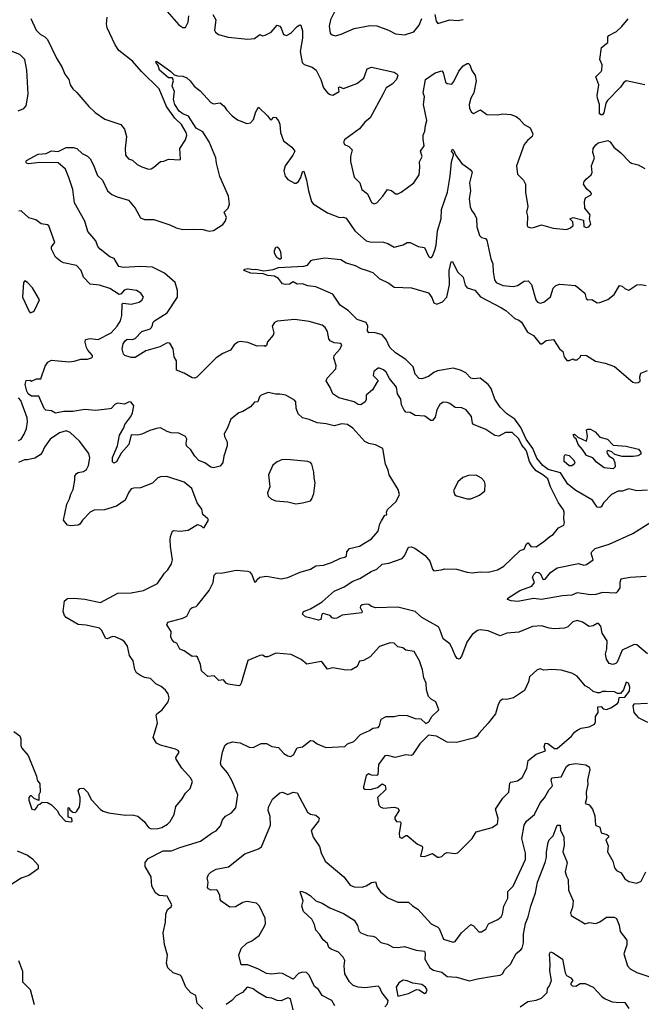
# Model space of a CAD drawing. Extents: x 1690054 to 1842981, y 782881 to 914114.
# Tile 364 of 656: x 1757845 to 1762528, y 854316 to 861735. Entities that reach past the tile are written whole.
import ezdxf

# ---------------------------------------------------------------- set-up
doc = ezdxf.new("R2010")
doc.units = 0

msp = doc.modelspace()

# ---------------------------------------------------------------- linework, layer by layer
at = {"layer": '0CON10XD'}
for points in [[(1758955, 861795.7), (1759045, 861696), (1759075, 861676.2), (1759095, 861677.5), (1759115, 861717.5), (1759119.2, 861765)], [(1759301.2, 861775), (1759322, 861735), (1759313.1, 861655), (1759320.4, 861640.4), (1759342.7, 861622.7), (1759415, 861603.3), (1759565, 861588.1), (1759615, 861593.5), (1759655, 861622.5), (1759675, 861613.8), (1759695, 861618), (1759739.5, 861640.5), (1759785, 861694), (1759805, 861685.7), (1759815, 861672.5), (1759832.8, 861622.8), (1759855, 861615.6), (1759886.7, 861633.3), (1759935, 861684.2), (1759955, 861696), (1759963.6, 861693.6), (1759975, 861650), (1759976.5, 861595), (1759958, 861495), (1759972.7, 861412.7), (1759988, 861398), (1760048.3, 861378.3), (1760079.2, 861355), (1760114.3, 861285), (1760135, 861222.5), (1760164.2, 861184.2), (1760185, 861170.8), (1760205, 861167.1), (1760252.5, 861195), (1760247.5, 861225), (1760255, 861230), (1760285, 861217.5), (1760386, 861255), (1760438, 861295), (1760463.8, 861365), (1760495, 861376.2), (1760665, 861338.8), (1760690, 861325), (1760693.3, 861315), (1760683.3, 861285), (1760650.3, 861249.7), (1760605, 861221.2), (1760583.1, 861176.9), (1760484.2, 860995), (1760445, 860962), (1760405, 860912), (1760295, 860831.2), (1760283.8, 860815), (1760291.2, 860795), (1760325, 860780), (1760349.2, 860755), (1760336.8, 860705), (1760336.1, 860666.1), (1760365, 860547.5), (1760408.8, 860505), (1760423.8, 860455), (1760465, 860422.5), (1760495, 860358.8), (1760515, 860347.5), (1760536.7, 860355), (1760582, 860405), (1760615, 860456.7), (1760645, 860448.8), (1760675, 860423.3), (1760695, 860423.8), (1760720, 860435), (1760815, 860506.7), (1760854.2, 860565), (1760860, 860625), (1760856.8, 860663.2), (1760876.9, 860705), (1760864.4, 860745), (1760891.4, 860785), (1760884.5, 860835), (1760885.5, 860865), (1760897.5, 860895), (1760901.5, 860938.5), (1760913.3, 860975), (1760886.5, 861095), (1760895.6, 861155), (1760885.8, 861185), (1760902.7, 861285), (1760974.4, 861335.6), (1761025, 861349.2), (1761035, 861337.5), (1761053.9, 861263.9), (1761065, 861253.8), (1761099.5, 861250.5), (1761115, 861270), (1761152.3, 861347.7), (1761185, 861387.5), (1761215, 861405.8), (1761225, 861406), (1761237.5, 861395), (1761252, 861352), (1761275.3, 861315.3), (1761283.8, 861275), (1761266.9, 861185), (1761243.6, 861145), (1761230.4, 861095), (1761232.9, 861065), (1761247.9, 861037.9), (1761265, 861028.8), (1761316.1, 861056.1), (1761365, 861020.8), (1761445, 861019.2), (1761485, 861026.2), (1761545, 861020), (1761586.3, 861006.3), (1761608.9, 860988.9), (1761645, 860946.2), (1761691.4, 860921.4), (1761710, 860875), (1761705.6, 860855), (1761670, 860825), (1761646, 860795), (1761588.8, 860635), (1761595, 860570), (1761641.2, 860525), (1761656, 860495), (1761656.1, 860436.1), (1761672.5, 860327.5), (1761663.3, 860285), (1761670, 860255), (1761667.5, 860185), (1761673.6, 860173.6), (1761695, 860167.5), (1761715, 860170), (1761775, 860188.8), (1761863.6, 860163.6), (1761965, 860153.8), (1761994.4, 860165.6), (1762013.8, 860185), (1762011.2, 860211.2), (1761990, 860235), (1762015, 860243.3), (1762093.3, 860223.3), (1762095.9, 860175.9), (1762115, 860169.2), (1762133.3, 860175), (1762148.8, 860195), (1762137.5, 860235), (1762142, 860265), (1762103.8, 860315), (1762100.8, 860365), (1762108.3, 860391.7), (1762150, 860415), (1762152.5, 860425), (1762146.4, 860436.4), (1762117, 860457), (1762093.8, 860495), (1762098, 860515), (1762114.4, 860535.6)], [(1760225.8, 861815), (1760185.7, 861735), (1760176.1, 861686.1), (1760184.3, 861634.3), (1760200.3, 861620.3), (1760225, 861613.8), (1760267.5, 861625), (1760365, 861668.5), (1760485, 861692.5), (1760535, 861690), (1760623.3, 861655), (1760675, 861629.2), (1760745, 861620), (1760815, 861644), (1760855.8, 861695), (1760874.3, 861745)], [(1760973.3, 861775), (1760983, 861723), (1760995, 861706.2), (1761085, 861733.8), (1761145, 861728.8), (1761185, 861736)], [(1757930, 861745), (1757969.4, 861655), (1757998.1, 861625), (1758035.4, 861605.4), (1758053.3, 861585), (1758121.2, 861445), (1758165.6, 861375), (1758184, 861324), (1758215.8, 861285), (1758225.7, 861245), (1758244.3, 861215), (1758276.7, 861186.7), (1758365, 861080), (1758413.8, 861035), (1758486.5, 860986.5), (1758606.1, 860946.1), (1758635, 860910), (1758650, 860855), (1758639.2, 860765), (1758642.5, 860715), (1758665, 860686.2), (1758695.7, 860675.7), (1758731.2, 860645), (1758765, 860626), (1758815, 860608.8), (1758835, 860612), (1758855.7, 860624.3), (1758905, 860666.7), (1758931.7, 860668.3), (1758967, 860683), (1759050.7, 860679.3), (1759056.2, 860685), (1759052.5, 860765), (1759095, 860830), (1759103.1, 860865), (1759099.5, 860885), (1759064.4, 860944.4), (1759013.5, 860993.5), (1758951.1, 861081.1), (1758895, 861213.3), (1758762.5, 861345), (1758695, 861423.8), (1758592.8, 861502.8), (1758563.3, 861545), (1758505.2, 861675), (1758500.2, 861705), (1758503.6, 861755)], [(1762555, 861243.1), (1762415, 861274.3), (1762395, 861260), (1762372.1, 861227.9), (1762273.2, 861126.8), (1762262, 861105), (1762245, 861032.5), (1762235, 861017.5), (1762225, 861017.5), (1762213.3, 861025), (1762213.8, 861095), (1762198, 861145), (1762196, 861165), (1762209.2, 861245), (1762186.7, 861305), (1762226.7, 861345), (1762230, 861355), (1762232.5, 861395), (1762214.5, 861435.5), (1762227.5, 861525), (1762275, 861563.3), (1762275.8, 861605), (1762282.5, 861615), (1762340, 861645), (1762382, 861685), (1762427.9, 861742.1)], [(1757832.7, 861047.3), (1757875, 861067.1), (1757892.9, 861085), (1757909.6, 861175), (1757900, 861355), (1757884.7, 861434.7), (1757845, 861472.1), (1757734.4, 861515)], [(1758844.3, 859434.3), (1758850, 859455), (1758860.8, 859465), (1758955, 859525.8), (1759032.9, 859645), (1759034.4, 859695), (1759017.1, 859755), (1758935, 859825.3), (1758845, 859870.5), (1758755, 859874.8), (1758627.1, 859867.1), (1758592, 859875), (1758556, 859935), (1758525, 859947.8), (1758450.3, 860005), (1758434.3, 860025), (1758418.6, 860068.6), (1758359.3, 860139.3), (1758335, 860216.5), (1758258.2, 860355), (1758245.7, 860455), (1758214, 860545), (1758190, 860610), (1758135, 860656.8), (1757995, 860659.6), (1757915, 860650), (1757896.2, 860655), (1757890, 860665), (1757895.9, 860674.1), (1757985, 860721.2), (1758045, 860727.5), (1758083.9, 860746.1), (1758135, 860741.2), (1758195, 860771.2), (1758247.7, 860772.3), (1758275, 860764.3), (1758316.2, 860726.2), (1758355, 860706.4), (1758375, 860685.8), (1758398.2, 860645), (1758431.7, 860561.7), (1758469.2, 860525), (1758506.1, 860446.1), (1758538.8, 860418.8), (1758579.7, 860399.7), (1758664.3, 860374.3), (1758714.2, 860315), (1758755, 860241.2), (1758785, 860230), (1758855, 860229.4), (1758975, 860190.4), (1759025, 860167.9), (1759075, 860154.5), (1759155, 860157.8), (1759225, 860154.2), (1759271.7, 860141.7), (1759305, 860146), (1759375, 860192), (1759392, 860215), (1759402, 860245), (1759386.7, 860285), (1759416.3, 860313.7), (1759425.9, 860344.1), (1759418.1, 860405), (1759353.9, 860553.9), (1759327, 860653), (1759321.8, 860695), (1759272.3, 860815), (1759225, 860891.3), (1759175, 860918.8), (1759117.1, 861007.1), (1759074.2, 861025), (1759047.5, 861045), (1759013.9, 861095), (1759004.7, 861135.3), (1759012.5, 861195), (1758992.5, 861235), (1758999.5, 861260.5), (1759002.5, 861275), (1758995, 861297.5), (1758965, 861295.8), (1758898.6, 861355), (1758888.9, 861388.9), (1758870, 861415), (1758875, 861422.5), (1758983.3, 861345), (1759009.3, 861319.3), (1759035, 861311.2), (1759075, 861309.2), (1759105, 861296.2), (1759130, 861275), (1759160, 861235), (1759205, 861200), (1759285, 861111.2), (1759305, 861100), (1759355, 861107.5), (1759385, 861083.3), (1759402, 861055), (1759445, 861011.4), (1759485, 860981.4), (1759555, 860953.1), (1759585, 860958.6), (1759606.4, 860983.6), (1759625, 861042), (1759645, 861076.7), (1759711.7, 861011.7), (1759735, 860980), (1759745, 860982.5), (1759755, 861000), (1759775, 860997.5), (1759795, 860972.5), (1759805, 860947.5), (1759808.8, 860885), (1759831.7, 860821.7), (1759896.2, 860775), (1759916.7, 860745), (1759904, 860715), (1759845.3, 860634.7), (1759835.5, 860595.5), (1759845.8, 860555), (1759865, 860532), (1759915, 860502.9), (1759927.3, 860502.7), (1759944.5, 860515.5), (1759962.2, 860545), (1759975, 860587.5), (1759985, 860592.5), (1760005, 860526.7), (1760019.6, 860445), (1760044.4, 860365), (1760056.4, 860346.4), (1760165, 860279.2), (1760254.4, 860244.4), (1760285, 860247.5), (1760305, 860239.2), (1760370.8, 860145), (1760455, 860067.8), (1760485, 860060), (1760585, 860058.1), (1760618, 860048), (1760665, 860020.6), (1760735, 860038.6), (1760765, 860056), (1760787, 860057), (1760845.9, 860025.9), (1760895, 860018.8), (1760925, 859952.9), (1760935, 859942.9), (1760946.7, 859943.3), (1760955, 859952), (1760971.7, 859998.3), (1760983.3, 860035), (1760991.9, 860145), (1761020.5, 860235), (1761022.8, 860305), (1761067.6, 860435), (1761088.1, 860555), (1761097.1, 860665), (1761112.5, 860715), (1761112.5, 860725), (1761097.5, 860745), (1761105, 860760), (1761115, 860750), (1761127.5, 860717.5), (1761173.8, 860655), (1761238, 860605), (1761254.2, 860585), (1761233.6, 860505), (1761240.4, 860445), (1761230.4, 860385), (1761240, 860325), (1761248.7, 860298.7), (1761274, 860265), (1761286.4, 860236.4), (1761289.6, 860175), (1761310, 860110), (1761325, 860093.3), (1761355, 860086.7), (1761365, 860072.5), (1761395, 859934), (1761409.2, 859895), (1761411.1, 859835), (1761421.1, 859775), (1761434.4, 859755), (1761485, 859730.9), (1761564.2, 859724.2), (1761595, 859732), (1761645, 859764.4), (1761675, 859767.1), (1761699.7, 859739.7), (1761734.4, 859624.4), (1761747, 859607), (1761765, 859600), (1761795, 859607.1), (1761843.6, 859646.4), (1761865, 859713.3), (1761885, 859733.1), (1761915, 859741.9), (1762031.1, 859731.1), (1762103.9, 859673.9), (1762113.8, 859635), (1762124.2, 859624.2), (1762156.4, 859626.4), (1762195, 859602.5), (1762215.7, 859604.3), (1762275, 859626.7), (1762324.5, 859665.5), (1762365, 859732.5), (1762385, 859727.5), (1762406.4, 859706.4), (1762435, 859697.5), (1762495, 859736.2), (1762525, 859740), (1762565, 859732.5)], [(1762114.4, 860535.6), (1762150, 860565), (1762157.5, 860582.5), (1762152.9, 860635), (1762176.2, 860695), (1762164, 860735), (1762166.7, 860765), (1762185, 860792.5), (1762203.9, 860806.1), (1762275, 860823.8), (1762293.9, 860813.9), (1762320, 860775), (1762372.7, 860732.7), (1762440, 860665), (1762455, 860654), (1762505, 860642), (1762554.1, 860614.1)], [(1759185, 857322.5), (1759272.5, 857435), (1759302.5, 857495), (1759311.3, 857548.7), (1759325, 857564), (1759375, 857566.7), (1759475, 857587.7), (1759565, 857580), (1759577.5, 857575), (1759593.3, 857555), (1759615, 857500), (1759625, 857500), (1759633.6, 857516.4), (1759655, 857533.8), (1759705, 857542.5), (1759815, 857520.8), (1759865, 857530.6), (1759957, 857573), (1760035, 857595.5), (1760075, 857618.9), (1760135, 857624.4), (1760194.5, 857645.5), (1760261.3, 857678.7), (1760295, 857685.6), (1760306.5, 857695), (1760309.2, 857725), (1760328.9, 857751.1), (1760405, 857768.6), (1760496.3, 857823.7), (1760545, 857880), (1760558.5, 857935), (1760571.5, 857958.5), (1760595, 858002.5), (1760610, 858005), (1760607.5, 858025), (1760616.2, 858045), (1760681.2, 858105), (1760706.1, 858156.1), (1760696.2, 858195), (1760628.8, 858305), (1760621.7, 858341.7), (1760602, 858385), (1760582, 858505), (1760525, 858531.1), (1760475, 858541.8), (1760445, 858557.3), (1760355, 858657.3), (1760315, 858684.5), (1760271.3, 858688.7), (1760215, 858674.2), (1760155, 858690.5), (1760085, 858698.5), (1760025, 858723.2), (1759975, 858735.3), (1759942.2, 858765), (1759928.3, 858808.3), (1759925.7, 858855.7), (1759915, 858868.8), (1759851.2, 858905), (1759805.7, 858914.3), (1759775, 858912.2), (1759715.8, 858925.8), (1759664.3, 858905.7), (1759652.5, 858892.5), (1759640, 858855), (1759615, 858853.3), (1759583, 858817), (1759525, 858783.3), (1759495, 858773.3), (1759436.7, 858725), (1759408.6, 858655), (1759384.2, 858615), (1759387.5, 858595), (1759407.5, 858555), (1759409.2, 858525), (1759382, 858445), (1759375, 858397.5), (1759355, 858370), (1759305, 858358.8), (1759285, 858362), (1759238.8, 858395), (1759195, 858414.5), (1759165.5, 858445), (1759133.7, 858493.7), (1759102, 858525), (1759098, 858545), (1759104.2, 858575), (1759094.3, 858594.3), (1759045, 858618.8), (1758985, 858622.5), (1758955, 858632), (1758905, 858658.8), (1758875, 858655.7), (1758825, 858638.9), (1758765, 858611.6), (1758735, 858605.4), (1758685, 858606.7), (1758666, 858535), (1758610.6, 858469.4), (1758575, 858403.3), (1758555, 858393.3), (1758543.6, 858403.6), (1758544.2, 858435.8), (1758582, 858525), (1758596, 858605), (1758630.7, 858659.3), (1758636, 858685), (1758683.3, 858745), (1758695, 858772.5), (1758703.8, 858825), (1758685, 858853.3), (1758670, 858855), (1758635, 858836.7), (1758585, 858845.8), (1758565, 858837.5), (1758535, 858806), (1758525, 858802.9), (1758415, 858790), (1758335, 858798.2), (1758245, 858782.1), (1758177.6, 858782.4), (1758115, 858770), (1758085, 858788.8), (1758041.7, 858791.7), (1758030, 858805), (1757988.3, 858898.3), (1757935, 858897.5), (1757910, 858915), (1757898.6, 858935), (1757886.7, 858985), (1757895, 859017.5), (1757925, 859020), (1757935, 859010), (1757970.7, 859029.3), (1758005, 859030), (1758036.7, 859125), (1758057.5, 859155), (1758085, 859168.8), (1758216.2, 859156.2), (1758255, 859161.3), (1758305, 859178), (1758355, 859176.9), (1758385, 859186), (1758394, 859195), (1758393.8, 859205), (1758357.5, 859245), (1758347.5, 859265), (1758337.5, 859305), (1758340, 859325), (1758375, 859332), (1758436.1, 859326.1), (1758534.4, 859375), (1758579.5, 859425), (1758603.6, 859465), (1758614.5, 859505), (1758617.5, 859595), (1758625, 859600), (1758685, 859592.5), (1758745, 859606), (1758765, 859621.2), (1758778.8, 859645), (1758758.8, 859675), (1758724.2, 859694.2), (1758654.4, 859705.6), (1758633.2, 859696.8), (1758609.5, 859670.5), (1758595, 859663.3), (1758525, 859710), (1758445.3, 859735.3), (1758375, 859742.2), (1758324.6, 859794.6), (1758308, 859845), (1758273.3, 859883.3), (1758175, 859902.7), (1758151.4, 859915), (1758114.6, 859944.6), (1758084.4, 860005), (1758085, 860023.3), (1758110, 860055), (1758065, 860181.4), (1758055, 860188.9), (1758006.8, 860196.8), (1757966.8, 860226.8), (1757915, 860240.8), (1757855, 860294.3), (1757838.7, 860291.3)], [(1759805, 859928.6), (1759782, 859942), (1759764.7, 859974.7), (1759764, 859996), (1759775, 860020), (1759785, 860022.5), (1759795, 860016), (1759808.9, 859988.9), (1759814.1, 859935.9), (1759805, 859928.6)], [(1762575, 858188.9), (1762495, 858185.6), (1762435, 858199.6), (1762385, 858182.7), (1762355, 858181.3), (1762302.4, 858157.6), (1762244.2, 858095), (1762225, 858064.4), (1762215, 858058.1), (1762195, 858061.5), (1762159.6, 858115), (1762035, 858186.5), (1761975, 858234.7), (1761919.4, 858319.4), (1761825.3, 858345.3), (1761785.8, 858375.8), (1761741.9, 858431.9), (1761709.7, 858505), (1761661.1, 858575), (1761620.9, 858660.9), (1761574.8, 858725), (1761515.2, 858765.2), (1761465, 858814.5), (1761425.7, 858875), (1761398.1, 858955), (1761375, 858987.1), (1761315, 859033.5), (1761265, 859030), (1761245, 859034.4), (1761205.7, 859075), (1761164.7, 859094.7), (1761110.8, 859109.2), (1760992.1, 859087.9), (1760965, 859077.7), (1760925, 859045.9), (1760875, 859027.8), (1760855, 859032.2), (1760825.5, 859065), (1760808.1, 859118.1), (1760753.7, 859173.7), (1760676.9, 859225), (1760634, 859265), (1760606.2, 859325), (1760575, 859360), (1760515, 859378.8), (1760475, 859376.7), (1760465, 859390), (1760468.8, 859425), (1760455, 859453.3), (1760386.7, 859475), (1760321.2, 859541.2), (1760258.8, 859585), (1760205, 859666.2), (1760075, 859722.9), (1760015, 859728.6), (1759975, 859744), (1759935, 859742), (1759905, 859760), (1759877.3, 859742.7), (1759845, 859740), (1759825.9, 859745.9), (1759795, 859784), (1759765, 859801.4), (1759715, 859807.5), (1759679.5, 859819.5), (1759587.5, 859825), (1759534.2, 859844.2), (1759540, 859855), (1759565, 859860.6), (1759603.2, 859853.2), (1759625, 859856.4), (1759685, 859843.8), (1759755, 859853.5), (1759795, 859867.1), (1759985, 859878), (1760012.5, 859885), (1760040.7, 859919.3), (1760053.6, 859926.4), (1760145, 859940), (1760265, 859928), (1760303.4, 859903.4), (1760373.2, 859883.2), (1760415, 859860), (1760455, 859846.9), (1760505, 859829.4), (1760552.5, 859785), (1760625, 859750), (1760665, 859718.6), (1760797.5, 859715), (1760925, 859677.9), (1760950.7, 859640.7), (1760965, 859600.5), (1760988.2, 859591.8), (1761029.8, 859610.2), (1761062.5, 859645), (1761083.1, 859736.9), (1761081.2, 859845), (1761095, 859910), (1761105, 859912.5), (1761144.5, 859834.5), (1761185, 859793.8), (1761201.9, 859735), (1761215, 859715.8), (1761275, 859695.8), (1761315.7, 859645.7), (1761475.8, 859565), (1761507.5, 859545), (1761575, 859483.8), (1761605, 859470), (1761626.2, 859455), (1761671.4, 859381.4), (1761715.7, 859355.7), (1761765, 859292), (1761778.3, 859291.7), (1761812.1, 859317.9), (1761866.7, 859325), (1761911.2, 859255), (1761935.8, 859235.8), (1761946.7, 859195), (1761966.4, 859166.4), (1761985, 859166.2), (1762015, 859180), (1762023, 859173), (1762045, 859172.5), (1762070, 859195), (1762073, 859207), (1762115, 859203.8), (1762182.7, 859162.7), (1762255, 859146.9), (1762325, 859122.5), (1762465, 859004), (1762485, 858998), (1762505, 859000), (1762518.3, 859011.7), (1762516.7, 859045), (1762525, 859072.5), (1762575, 859091.2)], [(1757925, 859526.7), (1757945, 859533.3), (1757957.1, 859545), (1757993.8, 859625), (1757941.2, 859715), (1757905, 859755.7), (1757882.9, 859767.1), (1757874.6, 859755.4), (1757865, 859644), (1757916.7, 859535), (1757925, 859526.7)], [(1762575, 856957.1), (1762495, 857023.5), (1762475, 857027.5), (1762385, 856984.3), (1762347.5, 856895), (1762335, 856882.7), (1762314.6, 856875.4), (1762285, 856883.8), (1762265, 856917.5), (1762258.1, 856955), (1762268.4, 856995), (1762272, 857055), (1762233.4, 857113.4), (1762224.2, 857165), (1762205, 857184), (1762195, 857186), (1762165, 857168.6), (1762135, 857161.4), (1762084.2, 857195), (1762045, 857207.5), (1762012.4, 857197.6), (1761975, 857158.8), (1761948.8, 857151.2), (1761875, 857144.5), (1761835, 857149.2), (1761775, 857168.5), (1761707.8, 857162.2), (1761605, 857120.4), (1761515, 857111.9), (1761465, 857091.1), (1761375, 857129.1), (1761315, 857137.1), (1761295, 857132.5), (1761255, 857102.5), (1761214.3, 857045), (1761172.7, 856937.3), (1761155, 856916.7), (1761141.7, 856921.7), (1761125, 856943.8), (1761101.4, 857005), (1761085, 857031.2), (1761035, 857070), (1761011.2, 857141.2), (1760999.7, 857159.7), (1760875, 857230.8), (1760825.3, 857275.3), (1760695, 857308.5), (1760525, 857302.2), (1760495, 857312.9), (1760475, 857329.2), (1760455, 857330.6), (1760425, 857325.6), (1760412, 857315), (1760410, 857305), (1760426.2, 857275), (1760423.3, 857265), (1760379.7, 857260.3), (1760275, 857248), (1760235, 857225.7), (1760215, 857222.9), (1760198.6, 857228.6), (1760185, 857246.2), (1760130.7, 857259.3), (1760122.5, 857255), (1760113.6, 857216.4), (1760095, 857211.2), (1759997.5, 857235), (1759976.7, 857255), (1759983.3, 857275), (1760035, 857296.2), (1760125, 857347.5), (1760215, 857430), (1760289.7, 857460.3), (1760355, 857503.5), (1760406.4, 857523.6), (1760493.1, 857576.9), (1760536, 857595), (1760575, 857632.9), (1760625, 857639.2), (1760726.2, 857675), (1760744.4, 857695.6), (1760775, 857760), (1760795, 857762.9), (1760822.6, 857752.6), (1760898.7, 857698.7), (1760934.6, 857654.6), (1760953.9, 857593.9), (1760965, 857582), (1761019.5, 857589.5), (1761047.7, 857597.7), (1761135.6, 857594.4), (1761215, 857571.4), (1761255, 857567.1), (1761315, 857574), (1761375, 857572.5), (1761445, 857589.2), (1761493, 857617), (1761614.4, 857735.6), (1761645, 857744.2), (1761664, 857785), (1761675, 857793.3), (1761695.5, 857765.5), (1761735, 857763.4), (1761795, 857802.1), (1761838.2, 857841.8), (1761865, 857855.7), (1761905, 857906.2), (1761943.6, 857926.4), (1761950, 857945), (1761944, 857974), (1761947.1, 858025), (1761941.3, 858041.3), (1761905.4, 858095.4), (1761845, 858214), (1761822.7, 858275), (1761785, 858306.4), (1761735, 858336.1), (1761707.5, 858367.5), (1761686.3, 858406.3), (1761666, 858476), (1761658, 858495), (1761628.5, 858528.5), (1761605, 858577.8), (1761556, 858625), (1761505.9, 858624.1), (1761455, 858596), (1761425, 858601.9), (1761356.7, 858646.7), (1761263.8, 858685), (1761256.2, 858695), (1761248, 858745), (1761208.8, 858795), (1761175, 858811.4), (1761125, 858812.5), (1761085, 858843.1), (1761065, 858851.1), (1761035, 858851.8), (1761011.4, 858835), (1760987.5, 858795), (1760975, 858740), (1760955, 858714.3), (1760943.3, 858715), (1760897.4, 858747.4), (1760823.6, 858753.6), (1760787.5, 858775), (1760755, 858776.7), (1760741.7, 858791.7), (1760722.7, 858832.7), (1760716.2, 858876.2), (1760691.4, 858915), (1760684.2, 858965), (1760631.7, 859031.7), (1760605, 859080), (1760585, 859096), (1760555, 859108), (1760545, 859108), (1760512.5, 859085), (1760508.8, 859055), (1760546.4, 859016.4), (1760535, 859000), (1760504, 858945), (1760456.2, 858905), (1760456.1, 858873.9), (1760446.7, 858855), (1760415, 858834), (1760394.4, 858834.4), (1760365, 858855.8), (1760250, 858885), (1760203.8, 858915), (1760184.2, 858964.2), (1760153.1, 859015), (1760161.9, 859035), (1760227.5, 859105), (1760228.1, 859128.1), (1760211.8, 859185), (1760213.5, 859205), (1760259.2, 859255), (1760272.5, 859285), (1760264.3, 859294.3), (1760215, 859300.3), (1760184.4, 859315), (1760175, 859330), (1760164.5, 859384.5), (1760145.5, 859415.5), (1760123.2, 859433.2), (1760025, 859460.9), (1759916.8, 859476.8), (1759785, 859464.6), (1759765, 859453.3), (1759747.9, 859425), (1759760.8, 859375), (1759755, 859356.7), (1759712.7, 859307.3), (1759705, 859280), (1759695, 859272.5), (1759686.7, 859276.7), (1759635, 859275.8), (1759565, 859303.8), (1759508.9, 859311.1), (1759488.8, 859305), (1759460, 859285), (1759433.3, 859245), (1759375, 859220), (1759325, 859187.5), (1759179.3, 859040.7), (1759163.6, 859033.6), (1759145, 859037.5), (1759085, 859072.5), (1759027.5, 859095), (1759025.7, 859165), (1759010, 859195), (1759001.4, 859255), (1758975, 859298.6), (1758955, 859300.6), (1758900.8, 859269.2), (1758795, 859239.1), (1758715, 859189.4), (1758685, 859189.2), (1758637.5, 859205), (1758625.9, 859215.9), (1758615.9, 859255.9), (1758625, 859293.3), (1758639.2, 859315), (1758655, 859327.1), (1758695, 859325.7), (1758715, 859332.5), (1758765, 859386.5), (1758827.5, 859405), (1758838.6, 859415), (1758844.3, 859434.3)], [(1757835, 858564.4), (1757855, 858573.3), (1757879.2, 858610.8), (1757895.9, 858654.1), (1757904.4, 858705), (1757901.9, 858735), (1757854, 858865), (1757835.4, 858885)], [(1757800.7, 856370.7), (1757845, 856337.5), (1757853.3, 856315), (1757853.6, 856266.4), (1757860, 856245), (1757909.7, 856189.7), (1757972, 856035), (1757976.2, 856005), (1757997.3, 855977.3), (1758000, 855915), (1757990, 855895), (1757988.3, 855851.7), (1757955, 855867.5), (1757935, 855886.7), (1757925, 855886.2), (1757913.8, 855875), (1757913.3, 855855), (1757937.5, 855785), (1757958.3, 855781.7), (1757972.5, 855795), (1757985, 855820), (1757997, 855823), (1758015, 855840), (1758055, 855837.5), (1758085, 855817.5), (1758126.4, 855776.4), (1758145, 855742.5), (1758190, 855695), (1758235, 855690), (1758240, 855695), (1758238.3, 855718.3), (1758210, 855725), (1758210, 855795), (1758218.3, 855798.3), (1758221.7, 855781.7), (1758245, 855762.5), (1758265, 855760), (1758275, 855770), (1758295.8, 855804.2), (1758301.2, 855845), (1758301.2, 855875), (1758286.7, 855925), (1758297.5, 855942.5), (1758325, 855943.3), (1758355, 855913.3), (1758385.9, 855855.9), (1758455, 855783.3), (1758475, 855770), (1758515, 855758.8), (1758605, 855746.7), (1758645, 855740), (1758695, 855743.3), (1758733.9, 855733.9), (1758783.2, 855693.2), (1758815, 855649.2), (1758835, 855638.1), (1758885, 855639.4), (1758915, 855648.6), (1758957.6, 855672.4), (1758977.6, 855692.4), (1759010, 855745), (1759021.2, 855805), (1759070, 855865), (1759095, 855907.5), (1759128.3, 855941.7), (1759146.2, 855993.8), (1759132.3, 856022.3), (1759066.7, 856095), (1759023, 856163), (1759022.5, 856175), (1759047.5, 856215), (1759039.3, 856229.3), (1759019.3, 856239.3), (1758905, 856267.5), (1758875, 856282.5), (1758850, 856325), (1758883.8, 856435), (1758873.8, 856495), (1758878.8, 856505), (1758919.2, 856535), (1758963.3, 856595), (1758971.2, 856625), (1758963.3, 856655), (1758943.9, 856683.9), (1758910.7, 856710.7), (1758871.7, 856731.7), (1758830.7, 856770.7), (1758785, 856778.6), (1758755, 856792.5), (1758724.5, 856814.5), (1758711.2, 856838.8), (1758700.8, 856905), (1758671.9, 856945), (1758657.8, 857015), (1758635, 857046), (1758615, 857062), (1758565, 857085.8), (1758545, 857086), (1758505, 857070), (1758495, 857073.3), (1758460.6, 857135), (1758445, 857149.5), (1758345, 857172.5), (1758285, 857178.8), (1758195, 857230), (1758181.9, 857245), (1758173.5, 857275), (1758183.6, 857356.4), (1758205, 857374.3), (1758255, 857376.9), (1758335, 857368.9), (1758455, 857344.3), (1758585, 857414.5), (1758685, 857415.4), (1758777.5, 857435), (1758883.6, 857486.4), (1758936.7, 857563.3), (1758961.5, 857588.5), (1758987.8, 857635), (1758996.5, 857665), (1758980, 857765), (1758978.2, 857815), (1758980.3, 857839.7), (1758995, 857880), (1759005, 857886), (1759055, 857880.8), (1759115, 857889.5), (1759185, 857932), (1759211.2, 857921.2), (1759225, 857907.5), (1759235, 857907.5), (1759266.7, 857965), (1759262.5, 857975), (1759225, 858007.5), (1759217.3, 858047.3), (1759183.1, 858095), (1759141.7, 858201.7), (1759085, 858250), (1758952.7, 858292.7), (1758905, 858290.8), (1758885, 858284), (1758845, 858242), (1758755, 858207.5), (1758705, 858206), (1758685, 858198.8), (1758666, 858175), (1758640, 858115), (1758575, 858068.5), (1758485, 858042.9), (1758405, 858038.6), (1758377.1, 858022.9), (1758318.9, 857965), (1758297, 857933), (1758285, 857926.4), (1758225, 857921.2), (1758205, 857926), (1758173.9, 857965), (1758199.1, 858085), (1758221.4, 858125), (1758230.3, 858159.7), (1758248.1, 858195), (1758261.4, 858265), (1758259.4, 858295), (1758271.8, 858315), (1758285, 858323.2), (1758325, 858329.5), (1758348.2, 858345), (1758363.8, 858375), (1758374.4, 858434.4), (1758365, 858466.2), (1758295, 858560), (1758225, 858623.8), (1758195, 858638), (1758145, 858623.1), (1758075, 858573.3), (1758032.5, 858515), (1758015, 858473.8), (1757998, 858455), (1757958.5, 858431.5), (1757905, 858418.9), (1757880.6, 858419.4), (1757835, 858397.5)], [(1762315, 858350.4), (1762248.8, 858358.8), (1762190.6, 858400.6), (1762163.2, 858433.2), (1762115, 858450), (1762086.1, 858496.1), (1762051.9, 858535), (1762036.4, 858576.4), (1762023.8, 858585), (1762015, 858610), (1762025, 858612.5), (1762049.3, 858589.3), (1762115, 858560), (1762122.5, 858595), (1762116.2, 858643.8), (1762125, 858650), (1762145, 858649.4), (1762179.5, 858629.5), (1762215, 858590), (1762273.8, 858573.8), (1762315, 858530), (1762415, 858520.8), (1762507.8, 858497.8), (1762525.5, 858475), (1762525, 858461.2), (1762501.7, 858448.3), (1762467.6, 858442.4), (1762385, 858444.6), (1762327.5, 858457.5), (1762305, 858478), (1762275, 858490), (1762268.3, 858481.7), (1762270, 858465), (1762285, 858446.7), (1762315, 858427.5), (1762329.5, 858399.5), (1762330, 858365), (1762315, 858350.4)], [(1762005, 858372), (1761985, 858372), (1761946.2, 858405), (1761946.7, 858443.3), (1761955, 858457.5), (1761985, 858450), (1762020, 858415), (1762026.2, 858395), (1762023.3, 858385), (1762005, 858372)], [(1759925, 858088), (1759975, 858094.4), (1760035, 858110), (1760046.1, 858123.9), (1760060, 858165), (1760071.2, 858245), (1760062.3, 858282.3), (1760060.8, 858325), (1760045, 858386.7), (1760035, 858398), (1760015.5, 858405.5), (1759885, 858417.8), (1759825, 858420), (1759785.4, 858404.6), (1759752, 858378), (1759720, 858305), (1759730, 858215), (1759710.7, 858169.3), (1759717.5, 858145), (1759741.7, 858121.7), (1759775, 858108.8), (1759865, 858102), (1759925, 858088)], [(1761245, 858123.8), (1761308.3, 858151.7), (1761350, 858185), (1761352.5, 858235), (1761346.7, 858255), (1761325, 858280), (1761285, 858303.3), (1761225, 858300), (1761183.8, 858286.2), (1761147, 858253), (1761113.9, 858186.1), (1761123.8, 858155), (1761136.1, 858146.1), (1761215, 858123.8), (1761245, 858123.8)], [(1762565, 857538.2), (1762445, 857530.7), (1762375, 857518.9), (1762366.6, 857495), (1762365.5, 857454.5), (1762347.2, 857422.8), (1762335, 857414.5), (1762235, 857418.7), (1762185, 857404.1), (1762145, 857400), (1762045, 857416.2), (1762005, 857398.9), (1761935.5, 857394.5), (1761775, 857365.5), (1761715, 857372.7), (1761597.8, 857352.2), (1761547.5, 857355), (1761520, 857365), (1761522.5, 857375), (1761612.5, 857435), (1761704.3, 857465.7), (1761723.8, 857495), (1761708.8, 857535), (1761718, 857555), (1761735, 857571.2), (1761755, 857570), (1761769.3, 857559.3), (1761785, 857520), (1761795, 857517.5), (1761805, 857520), (1761845, 857570), (1761895, 857605.7), (1762055, 857636.7), (1762095, 857625.7), (1762115, 857630.6), (1762164.2, 857665), (1762151.4, 857715), (1762154.5, 857725.5), (1762180.2, 857749.8), (1762285, 857782.9), (1762465, 857862.5), (1762607.4, 857952.6)], [(1759225, 854282.4), (1759182.7, 854325), (1759172, 854382), (1759135, 854403.3), (1759095.9, 854445.9), (1759064, 854525), (1759053.3, 854535), (1759002.2, 854552.2), (1758960.4, 854590.4), (1758950.9, 854625), (1758959.1, 854685), (1758935.5, 854765.5), (1758925.8, 854854.2), (1758943.9, 854933.9), (1758946, 854995), (1758959.5, 855030.5), (1758985, 855050), (1758991.2, 855065), (1758955, 855130), (1758895, 855135.6), (1758867.3, 855155), (1758839.5, 855205), (1758835.4, 855275.4), (1758791.2, 855355), (1758790, 855385), (1758812.5, 855415), (1758925, 855470.9), (1758988, 855472), (1759051.7, 855498.3), (1759208, 855545), (1759295, 855608.8), (1759325, 855623.3), (1759358.9, 855661.1), (1759373.5, 855705), (1759395, 855734.2), (1759440.5, 855759.5), (1759473.9, 855796.1), (1759489.4, 855895), (1759445, 855997.5), (1759410.1, 856060.1), (1759362.9, 856115), (1759357.4, 856132.6), (1759371.9, 856215), (1759391.2, 856265), (1759408.3, 856281.7), (1759447.3, 856292.7), (1759505, 856286.7), (1759575, 856254.3), (1759605, 856250), (1759665, 856280.6), (1759705, 856281.1), (1759745, 856258.9), (1759795, 856250), (1759834.7, 856204.7), (1759865, 856187.3), (1759885, 856183.8), (1759906.9, 856195), (1759935, 856247.1), (1759976, 856255), (1760035, 856302.5), (1760055, 856301.2), (1760085, 856278), (1760150.2, 856250.2), (1760295, 856258.8), (1760315, 856278), (1760363, 856297), (1760411.7, 856348.3), (1760480.8, 856379.2), (1760505, 856396.7), (1760545, 856402), (1760555.5, 856414.5), (1760569.2, 856465), (1760606.4, 856483.6), (1760665, 856485.6), (1760705.5, 856494.5), (1760765, 856490.9), (1760825, 856470), (1760867.7, 856467.7), (1760905, 856432.5), (1760926.4, 856443.6), (1760950, 856485), (1761003.3, 856535), (1760980, 856595), (1760943.9, 856613.9), (1760926.1, 856636.1), (1760908.8, 856685), (1760906.7, 856735), (1760888.8, 856775), (1760880, 856835), (1760856.7, 856905), (1760817.5, 856975), (1760755, 856983.3), (1760731.7, 857001.7), (1760695, 857010), (1760665, 857037.5), (1760635, 857040), (1760555, 857011.2), (1760485, 856933.8), (1760435, 856906.2), (1760405, 856902.5), (1760388, 856862), (1760343.7, 856836.3), (1760305.4, 856834.6), (1760205, 856850), (1760165, 856841.2), (1760125, 856893.3), (1760115, 856898), (1760008.6, 856878.6), (1759965, 856914.4), (1759890.5, 856950.5), (1759775, 856961.9), (1759715, 856932.9), (1759695, 856934.4), (1759675.3, 856945.3), (1759653.8, 856945), (1759565, 856906.2), (1759514.4, 856735.6), (1759505, 856720), (1759495, 856715.8), (1759415, 856727.1), (1759400.8, 856735), (1759381.2, 856761.2), (1759345, 856756.7), (1759310.6, 856790.6), (1759262, 856785), (1759215, 856828), (1759207, 856877), (1759185, 856931.2), (1759175, 856938), (1759145, 856936.2), (1759085, 856978.8), (1759051.7, 856991.7), (1759027.7, 857037.7), (1759010, 857045), (1758990, 857065), (1758982.5, 857085), (1758986.7, 857125), (1758952.5, 857175), (1758960, 857195), (1759075, 857224.3), (1759105, 857240), (1759131.2, 857295), (1759145, 857306.2), (1759175, 857312.5), (1759185, 857322.5)], [(1761005, 855423.3), (1761025, 855430), (1761047.7, 855452.3), (1761065, 855460), (1761125, 855450.8), (1761145, 855456), (1761253.8, 855565), (1761285, 855615.8), (1761405, 855647.1), (1761444.3, 855675), (1761450.8, 855715), (1761430, 855785), (1761485, 855870), (1761529.4, 855915), (1761537.1, 855982.9), (1761545, 855990), (1761595, 856000.8), (1761631.2, 856025), (1761665, 856092.5), (1761676.7, 856153.3), (1761735, 856199.4), (1761806, 856225), (1761796.2, 856255), (1761805, 856282.5), (1761825, 856280), (1761875, 856244.4), (1761895, 856244.4), (1762002.5, 856335), (1762025, 856367.5), (1762050, 856385), (1762074, 856396), (1762135, 856406.2), (1762175, 856427.5), (1762183.8, 856445), (1762182, 856485), (1762202.5, 856515), (1762201.7, 856558.3), (1762225, 856560), (1762241.7, 856541.7), (1762265, 856537.5), (1762299.7, 856550.3), (1762348.3, 856581.7), (1762357, 856593), (1762361.7, 856628.3), (1762405, 856630), (1762440, 856675), (1762442.5, 856705), (1762432.5, 856735), (1762415, 856742.5), (1762393.6, 856686.4), (1762371.7, 856658.3), (1762348.3, 856658.3), (1762325, 856670), (1762263.9, 856673.9), (1762236.4, 856673.6), (1762215, 856662.5), (1762197, 856663), (1762165, 856673.8), (1762138.8, 856698.8), (1762105.9, 856715.9), (1762045, 856787.5), (1762005, 856811.2), (1761925, 856832.5), (1761855, 856838.1), (1761795, 856834), (1761765, 856843.8), (1761742.5, 856835), (1761687, 856783), (1761677.5, 856745), (1761649.3, 856680.7), (1761565.9, 856624.1), (1761515, 856612), (1761485, 856614), (1761465, 856603.3), (1761450, 856575), (1761428.8, 856505), (1761375, 856433.8), (1761304.4, 856355.6), (1761291.2, 856335), (1761275, 856324), (1761135, 856289.4), (1761065, 856291.9), (1760985, 856337.1), (1760925, 856343.3), (1760860.4, 856279.6), (1760804.4, 856195.6), (1760795, 856191.4), (1760755, 856195.5), (1760674.6, 856174.6), (1760615, 856190), (1760595, 856187.5), (1760547, 856123), (1760542.5, 856045), (1760535, 856040), (1760495, 856043.3), (1760475, 856053.3), (1760455, 856038.8), (1760435.8, 855955), (1760436.2, 855945), (1760445.7, 855935.7), (1760485, 855934.4), (1760541.7, 855948.3), (1760575, 855977.5), (1760597.5, 855965), (1760602.5, 855935), (1760540, 855875), (1760550, 855815), (1760565, 855800), (1760585, 855793.8), (1760665, 855800), (1760695, 855792.5), (1760703.3, 855775), (1760670, 855725), (1760670.7, 855710.7), (1760684, 855694), (1760715, 855690), (1760717, 855677), (1760703.8, 855605), (1760707.5, 855575), (1760725, 855566.7), (1760755, 855587.5), (1760765, 855587.5), (1760841.7, 855521.7), (1760876.4, 855506.4), (1760880, 855495), (1760865, 855432.5), (1760895, 855430), (1760955, 855451.2), (1760993.9, 855423.9), (1761005, 855423.3)], [(1762575, 856583.3), (1762473, 856577), (1762463.3, 856565), (1762472.5, 856515), (1762505, 856477.5), (1762575, 856442.5)], [(1760219.2, 854305), (1760196, 854345), (1760125, 854383.1), (1760095, 854428), (1760065, 854448.8), (1760025.5, 854535.5), (1760005, 854556), (1759975, 854556.9), (1759945, 854548.6), (1759905, 854504.4), (1759825, 854547.5), (1759805, 854550.4), (1759745, 854542.9), (1759705, 854547.5), (1759645, 854581.5), (1759565, 854613.1), (1759513.4, 854613.4), (1759496.5, 854685), (1759514, 854735), (1759555, 854775.5), (1759593.8, 854795), (1759650, 854835), (1759690, 854905), (1759696.7, 854925), (1759693.8, 854965), (1759651.1, 855055), (1759628, 855078), (1759555, 855090.5), (1759525, 855081.8), (1759469.7, 855050.3), (1759427.7, 855047.7), (1759363.1, 855093.1), (1759356, 855105), (1759352, 855135), (1759335, 855172.5), (1759325, 855177.5), (1759285, 855175.8), (1759266.2, 855185), (1759260.6, 855195), (1759264.4, 855235), (1759258.1, 855265), (1759267.5, 855295), (1759285, 855312.5), (1759325, 855334.2), (1759417.6, 855352.4), (1759540.2, 855449.8), (1759645, 855486.9), (1759667.4, 855502.6), (1759734.6, 855665), (1759731.5, 855731.5), (1759715.8, 855775), (1759718.7, 855801.3), (1759749.1, 855860.9), (1759805, 855908.6), (1759825, 855913.3), (1759865, 855895.5), (1759905, 855913.1), (1759935, 855908.8), (1760013.1, 855763.1), (1760035, 855749.4), (1760075, 855740), (1760093.3, 855725), (1760100, 855715), (1760096, 855695), (1760042, 855625), (1760056.2, 855575), (1760102.5, 855505), (1760115, 855457.5), (1760146, 855395), (1760286.1, 855276.1), (1760335, 855214), (1760365, 855200.8), (1760425, 855198.5), (1760455, 855208.2), (1760495, 855234.4), (1760525, 855238.8), (1760539.3, 855199.3), (1760562.3, 855162.3), (1760618.8, 855118.8), (1760695, 855085.6), (1760773.3, 855085), (1760805, 855056.7), (1760845, 855033.8), (1760945, 854922.2), (1760995, 854896.9), (1761005, 854885.8), (1761037.5, 854807.5), (1761110, 854785), (1761125, 854788.8), (1761173.8, 854855), (1761245, 854916.2), (1761265, 854906.7), (1761305, 854862.5), (1761325, 854862.5), (1761357, 854883), (1761377.9, 854922.1), (1761446.2, 854955), (1761471.2, 854975), (1761483.3, 854995), (1761492, 855055), (1761521.9, 855115), (1761523.1, 855165), (1761563.4, 855206.6), (1761655, 855406.7), (1761655.4, 855455), (1761627.6, 855565), (1761645, 855666.7), (1761662, 855695), (1761724, 855746), (1761765.7, 855835), (1761798, 855872), (1761835, 855934), (1761854.4, 855955.6), (1761858.6, 855965), (1761850, 856005), (1761855, 856021.9), (1761925, 856030), (1761965, 856108.6), (1761985, 856123.1), (1762035, 856131.4), (1762109.1, 856119.1), (1762136, 856105)], [(1762136, 856105), (1762140, 856085), (1762122.5, 856005), (1762124.2, 855974.2), (1762111.9, 855915), (1762114.4, 855865.6), (1762105, 855830), (1762135, 855818.8), (1762161.2, 855785), (1762176.9, 855735), (1762183.8, 855665), (1762215, 855650), (1762226.7, 855606.7), (1762267.5, 855595), (1762281.2, 855585), (1762280, 855575), (1762262, 855555), (1762279.5, 855509.5), (1762274.2, 855465), (1762312.9, 855395), (1762325.5, 855345), (1762340, 855325), (1762375.3, 855305.3), (1762405, 855261.2), (1762435, 855242), (1762495, 855228.8), (1762527.3, 855242.7), (1762563.3, 855315)], [(1760595, 854296.7), (1760615, 854320), (1760620, 854345), (1760574, 854405), (1760558.8, 854438.8), (1760545, 854451.2), (1760445, 854440.2), (1760395, 854445.3), (1760358.4, 854458.4), (1760330, 854485), (1760295.6, 854545), (1760289.2, 854605), (1760293.5, 854645), (1760281.1, 854671.1), (1760247.7, 854707.7), (1760190.9, 854730.9), (1760175, 854743.3), (1760163.3, 854775), (1760131.7, 854801.7), (1760104, 854845), (1760075.7, 854875), (1760066.9, 854916.9), (1760046.3, 854956.3), (1759982.5, 855015), (1759970, 855055), (1759980, 855095), (1759957, 855163), (1759965, 855168.8), (1760000, 855155), (1760033.3, 855135), (1760075, 855096.2), (1760125, 855078), (1760182.5, 855042.5), (1760285, 854999.2), (1760365, 854950), (1760389.7, 854909.7), (1760399.1, 854869.1), (1760414.5, 854854.5), (1760465, 854834.3), (1760505, 854830), (1760525, 854821.4), (1760565, 854781.4), (1760615, 854768.9), (1760655, 854746.9), (1760695.4, 854744.6), (1760745, 854751.4), (1760832.4, 854722.4), (1760895, 854715.4), (1760900.7, 854695), (1760897.1, 854655), (1760935, 854590), (1760962.8, 854572.8), (1761025, 854558.5), (1761065, 854525.7), (1761135, 854520), (1761235, 854491.5), (1761295, 854508.1), (1761411.9, 854528.1), (1761464.4, 854535.6), (1761481.2, 854545), (1761501.2, 854578.8), (1761541.4, 854618.6), (1761585, 854698.8), (1761621.2, 854725), (1761630.3, 854739.7), (1761641.1, 854778.9), (1761640.9, 854845), (1761655.5, 854925.5), (1761676.2, 854975), (1761695.5, 855054.5), (1761731.5, 855155), (1761745.6, 855235), (1761804.5, 855385), (1761814.5, 855425), (1761813.3, 855465), (1761825.7, 855535), (1761834.2, 855555), (1761862.9, 855585), (1761894.4, 855665), (1761915.6, 855665), (1761918.5, 855628.5), (1761943.7, 855575), (1761946, 855514), (1761936.8, 855465), (1761969.4, 855385), (1761954.7, 855315), (1761965, 855280), (1761977.1, 855255), (1761980, 855175), (1762014.6, 855095), (1762008.8, 855045), (1761994.7, 855005), (1762000, 854985), (1762105, 854920.8), (1762135, 854931.9), (1762185.5, 854924.5), (1762215, 854936.9), (1762265, 854972.2), (1762322.5, 854972.5), (1762342, 854962), (1762361.2, 854911.2), (1762369.4, 854865), (1762419.1, 854799.1), (1762420, 854765), (1762397.5, 854695), (1762424, 854605), (1762443, 854583), (1762494.5, 854554.5), (1762584.2, 854524.2)], [(1757825, 855472), (1757905, 855439.2), (1757942.2, 855412.2), (1757984.1, 855365), (1757983.2, 855336.8), (1757915, 855286.6), (1757856.9, 855265), (1757770.1, 855209.9)], [(1761614.3, 854295.7), (1761672.7, 854337.3), (1761735, 854348), (1761775, 854362), (1761820, 854405), (1761822.5, 854435), (1761836.7, 854455), (1761851.4, 854495), (1761837.9, 854567.9), (1761842.5, 854615), (1761836.7, 854695), (1761845, 854710), (1761865, 854702.5), (1761933.8, 854655), (1761955, 854552.5), (1761965, 854533.3), (1761997.5, 854515), (1762012.5, 854495), (1761997.5, 854475), (1761997.5, 854465), (1762007.5, 854455), (1762035, 854451.4), (1762068, 854472), (1762105, 854472.2), (1762165.5, 854445.5), (1762230.6, 854375), (1762255, 854357.3), (1762308.8, 854335), (1762338.8, 854331.2), (1762405, 854328.1), (1762433.1, 854285)], [(1757836, 854645), (1757865.8, 854565.8), (1757865.6, 854485), (1757925, 854427.5), (1757954.6, 854314.6)], [(1759906.2, 854275), (1759885, 854356), (1759865, 854365.6), (1759815, 854340.8), (1759785, 854343.1), (1759745, 854361.1), (1759705, 854367.8), (1759636.4, 854406.4), (1759605, 854431.4), (1759565, 854445.6), (1759555, 854442), (1759523.8, 854405), (1759475, 854378.9), (1759443.1, 854345), (1759401.1, 854315)], [(1760695, 854377.5), (1760725, 854383.9), (1760775, 854396.7), (1760835, 854428.1), (1760855, 854423.7), (1760895, 854398.2), (1760907.5, 854405), (1760915.3, 854425), (1760903.4, 854445), (1760875, 854463.8), (1760806.2, 854475), (1760765, 854493.1), (1760733.5, 854496.5), (1760702, 854478), (1760681.9, 854445), (1760695, 854377.5)]]:
    msp.add_lwpolyline(points, dxfattribs=at)

doc.saveas('drawing.dxf')
